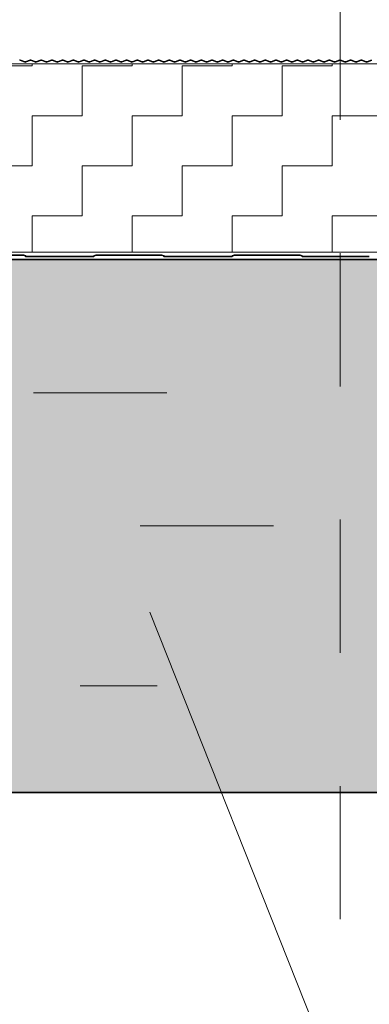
# Model space of a CAD drawing. Header units: metres. Extents: x 1316.5 to 1415.3, y -94.1 to -52.
# Tile 453 of 656: x 1403.316 to 1403.578, y -74.054 to -73.315. Entities that reach past the tile are written whole.
import ezdxf

# ---------------------------------------------------------------- set-up
doc = ezdxf.new("R2010")
doc.units = ezdxf.units.M
doc.header["$PDMODE"] = 65
for name, pattern in [('AUSGEZOGEN', [0]), ('GETRENNT2_S10', [0.045, 0.02, -0.01, 0, -0.005, 0, -0.01]), ('GETRENNT2_S6', [0.12, 0.07, -0.01, 0.01, -0.01, 0.01, -0.01]), ('STRICHPUNKT2_S5', [0.1, 0.07, -0.01, 0.01, -0.01])]:
    doc.linetypes.add(name, pattern=pattern)
doc.layers.add('XR$4$_42143', color=7, linetype='Continuous')
doc.layers.add('XR$4$_42154', color=7, linetype='Continuous')
for name, color, linetype, lineweight in [('XR$4$Achsen', 4, 'AUSGEZOGEN', 13), ('XR$4$Maßlinie 1_50', 7, 'AUSGEZOGEN', 25), ('XR$4$Muster', 4, 'AUSGEZOGEN', 13), ('XR$4$Möblierung', 4, 'AUSGEZOGEN', 13), ('XR$4$STANDARD_1', 7, 'AUSGEZOGEN', 25), ('XR$4$Wand Mauerwerk nt', 7, 'AUSGEZOGEN', 25), ('XR$4$Wand Mauerwerk tr_1', 42, 'AUSGEZOGEN', 18)]:
    doc.layers.add(name, color=color, linetype=linetype, lineweight=lineweight)
doc.styles.add('ARIAL', font='arial.ttf')
doc.dimstyles.new('DIMSTYLE_4', dxfattribs={"dimtxt": 0.04, "dimasz": 0.03, "dimexe": 0, "dimexo": 1e-06, "dimgap": 0.02, "dimtad": 2, "dimdec": 1, "dimlfac": 100, "dimrnd": 0.5, "dimzin": 4, "dimdsep": 46, "dimtxsty": 'ARIAL', "dimblk1": 'ALL_ML_KREIS', "dimblk2": 'ALL_ML_KREIS', "dimsah": 1, "dimcen": 0, "dimse1": 1, "dimse2": 1, "dimclrd": 7, "dimclre": 7, "dimclrt": 7, "dimadec": 0, "dimazin": 0, "dimtfac": 1, "dimtdec": 0, "dimtix": 1, "dimtmove": 2, "dimatfit": 3, "dimfxl": 0, "dimtzin": 0, "dimlwd": 0, "dimlwe": 25, "dimarcsym": 0})

# ---------------------------------------------------------------- blocks, each defined once
blk = doc.blocks.new('ALL_ML_KREIS')
at = {"color": 0, "linetype": 'ByBlock', "lineweight": -2}
for p, q in [((0, -0.5), (0, 0.5)), ((-1, 0), (0.5, 0))]:
    blk.add_line(p, q, dxfattribs=at)
blk.add_circle((0, 0), 0.15, dxfattribs=at)
blk = doc.blocks.new('*D431')
at = {"layer": 'DEFPOINTS', "color": 7, "linetype": 'AUSGEZOGEN', "lineweight": 25, "transparency": 33554687}
for p in [(1403.20597, -73.23214), (1403.90597, -73.54837), (1403.20597, -73.78837)]:
    blk.add_point(p, dxfattribs=at)
at = {"layer": 'XR$4$Maßlinie 1_50', "color": 7, "linetype": 'AUSGEZOGEN', "lineweight": -2, "transparency": 33554687}
blk.add_line((1403.20597, -73.23214), (1403.90597, -73.23214), dxfattribs=at)
at = {"layer": 'XR$4$Maßlinie 1_50', "color": 7, "linetype": 'AUSGEZOGEN', "lineweight": 25, "transparency": 33554687, "xscale": 0.03, "yscale": 0.03, "zscale": 0.03, "rotation": 180}
blk.add_blockref('ALL_ML_KREIS', (1403.20597, -73.23214), dxfattribs=at)
at = {"layer": 'XR$4$Maßlinie 1_50', "color": 7, "linetype": 'AUSGEZOGEN', "lineweight": 25, "transparency": 33554687, "xscale": 0.03, "yscale": 0.03, "zscale": 0.03}
blk.add_blockref('ALL_ML_KREIS', (1403.90597, -73.23214), dxfattribs=at)
at = {"layer": 'XR$4$Maßlinie 1_50', "color": 7, "linetype": 'AUSGEZOGEN', "lineweight": 25, "transparency": 33554687, "insert": (1403.55423, -73.20146), "char_height": 0.04, "width": 0.16, "attachment_point": 5, "style": 'ARIAL'}
blk.add_mtext('\\A1;{\\A1;{70\\H0.026400;\\S^ ;}}', dxfattribs=at)
blk = doc.blocks.new('*D451')
at = {"layer": 'DEFPOINTS', "color": 7, "linetype": 'AUSGEZOGEN', "lineweight": 25, "transparency": 33554687}
for p in [(1403.20597, -73.11665), (1403.90597, -73.54837), (1403.20597, -73.82481)]:
    blk.add_point(p, dxfattribs=at)
at = {"layer": 'XR$4$Maßlinie 1_50', "color": 7, "linetype": 'AUSGEZOGEN', "lineweight": -2, "transparency": 33554687}
blk.add_line((1403.20597, -73.11665), (1403.90597, -73.11665), dxfattribs=at)
at = {"layer": 'XR$4$Maßlinie 1_50', "color": 7, "linetype": 'AUSGEZOGEN', "lineweight": 25, "transparency": 33554687, "xscale": 0.03, "yscale": 0.03, "zscale": 0.03, "rotation": 180}
blk.add_blockref('ALL_ML_KREIS', (1403.20597, -73.11665), dxfattribs=at)
at = {"layer": 'XR$4$Maßlinie 1_50', "color": 7, "linetype": 'AUSGEZOGEN', "lineweight": 25, "transparency": 33554687, "xscale": 0.03, "yscale": 0.03, "zscale": 0.03}
blk.add_blockref('ALL_ML_KREIS', (1403.90597, -73.11665), dxfattribs=at)
at = {"layer": 'XR$4$Maßlinie 1_50', "color": 7, "linetype": 'AUSGEZOGEN', "lineweight": 25, "transparency": 33554687, "insert": (1403.55423, -73.08597), "char_height": 0.04, "width": 0.16, "attachment_point": 5, "style": 'ARIAL'}
blk.add_mtext('\\A1;{\\A1;{70\\H0.026400;\\S^ ;}}', dxfattribs=at)
blk = doc.blocks.new('*D454')
at = {"layer": 'DEFPOINTS', "color": 7, "linetype": 'AUSGEZOGEN', "lineweight": 25, "transparency": 33554687}
for p in [(1403.08198, -72.99368), (1403.08198, -73.34635), (1404.02996, -73.35964)]:
    blk.add_point(p, dxfattribs=at)
at = {"layer": 'XR$4$Maßlinie 1_50', "color": 7, "linetype": 'AUSGEZOGEN', "lineweight": -2, "transparency": 33554687}
blk.add_line((1403.08198, -72.99368), (1404.02996, -72.99368), dxfattribs=at)
at = {"layer": 'XR$4$Maßlinie 1_50', "color": 7, "linetype": 'AUSGEZOGEN', "lineweight": 25, "transparency": 33554687, "xscale": 0.03, "yscale": 0.03, "zscale": 0.03, "rotation": 180}
blk.add_blockref('ALL_ML_KREIS', (1403.08198, -72.99368), dxfattribs=at)
at = {"layer": 'XR$4$Maßlinie 1_50', "color": 7, "linetype": 'AUSGEZOGEN', "lineweight": 25, "transparency": 33554687, "xscale": 0.03, "yscale": 0.03, "zscale": 0.03}
blk.add_blockref('ALL_ML_KREIS', (1404.02996, -72.99368), dxfattribs=at)
at = {"layer": 'XR$4$Maßlinie 1_50', "color": 7, "linetype": 'AUSGEZOGEN', "lineweight": 25, "transparency": 33554687, "insert": (1403.55401, -72.963), "char_height": 0.04, "width": 0.16, "attachment_point": 5, "style": 'ARIAL'}
blk.add_mtext('\\A1;{\\A1;{95\\H0.026400;\\S^ ;}}', dxfattribs=at)
blk = doc.blocks.new('*D506')
at = {"layer": 'DEFPOINTS', "color": 7, "linetype": 'AUSGEZOGEN', "lineweight": 25, "transparency": 33554687}
for p in [(1401.69646, -73.49537), (1401.69747, -73.89537), (1404.07938, -73.89537)]:
    blk.add_point(p, dxfattribs=at)
at = {"layer": 'XR$4$Maßlinie 1_50', "color": 7, "linetype": 'AUSGEZOGEN', "lineweight": -2, "transparency": 33554687}
blk.add_line((1404.07938, -73.89537), (1404.07938, -73.49537), dxfattribs=at)
at = {"layer": 'XR$4$Maßlinie 1_50', "color": 7, "linetype": 'AUSGEZOGEN', "lineweight": 25, "transparency": 33554687, "xscale": 0.03, "yscale": 0.03, "zscale": 0.03}
for p, rotation in [((1404.07938, -73.49537), 90), ((1404.07938, -73.89537), 270)]:
    blk.add_blockref('ALL_ML_KREIS', p, dxfattribs=dict(at, rotation=rotation))
at = {"layer": 'XR$4$Maßlinie 1_50', "color": 7, "linetype": 'AUSGEZOGEN', "lineweight": 25, "transparency": 33554687, "insert": (1404.0487, -73.69711), "char_height": 0.04, "width": 0.16, "attachment_point": 5, "rotation": 90, "style": 'ARIAL'}
blk.add_mtext('\\A1;{\\A1;{40\\H0.026400;\\S^ ;}}', dxfattribs=at)
blk = doc.blocks.new('*D507')
at = {"layer": 'DEFPOINTS', "color": 7, "linetype": 'AUSGEZOGEN', "lineweight": 25, "transparency": 33554687}
for p in [(1401.69646, -73.49537), (1401.69747, -73.89537), (1403.71955, -73.89537)]:
    blk.add_point(p, dxfattribs=at)
at = {"layer": 'XR$4$Maßlinie 1_50', "color": 7, "linetype": 'AUSGEZOGEN', "lineweight": -2, "transparency": 33554687}
blk.add_line((1403.71955, -73.89537), (1403.71955, -73.49537), dxfattribs=at)
at = {"layer": 'XR$4$Maßlinie 1_50', "color": 7, "linetype": 'AUSGEZOGEN', "lineweight": 25, "transparency": 33554687, "xscale": 0.03, "yscale": 0.03, "zscale": 0.03}
for p, rotation in [((1403.71955, -73.49537), 90), ((1403.71955, -73.89537), 270)]:
    blk.add_blockref('ALL_ML_KREIS', p, dxfattribs=dict(at, rotation=rotation))
at = {"layer": 'XR$4$Maßlinie 1_50', "color": 7, "linetype": 'AUSGEZOGEN', "lineweight": 25, "transparency": 33554687, "insert": (1403.68887, -73.69711), "char_height": 0.04, "width": 0.16, "attachment_point": 5, "rotation": 90, "style": 'ARIAL'}
blk.add_mtext('\\A1;{\\A1;{40\\H0.026400;\\S^ ;}}', dxfattribs=at)

msp = doc.modelspace()

# ---------------------------------------------------------------- hatches: boundary and pattern name
at = {"layer": 'XR$4$Muster', "linetype": 'AUSGEZOGEN', "lineweight": 13, "transparency": 33554687}
h = msp.add_hatch(dxfattribs=at)
h.set_pattern_fill('MUSTER', color=4, scale=0.0375, angle=90, style=0, pattern_type=2)
h.set_pattern_definition([(90, (-0.075, 0.075), (-0.0375, 0.0375), [0.0375, -0.0375]), (180, (-0.075, 0.075), (-0.0375, -0.0375), [0.0375, -0.0375])])
h.paths.add_polyline_path([(1404.02996, -73.34852), (1403.08198, -73.34852), (1403.08198, -73.48993), (1404.02996, -73.48993)], flags=0)
at = {"layer": 'XR$4$Möblierung', "linetype": 'AUSGEZOGEN', "lineweight": 13, "transparency": 33554687}
msp.add_hatch(color=8, dxfattribs=at).paths.add_polyline_path([(1403.82997, -73.58737), (1403.83184, -73.59094), (1403.83207, -73.59108), (1403.83207, -73.59137), (1403.88427, -73.59137), (1403.88427, -73.59012), (1403.88545, -73.5892), (1403.88648, -73.58812), (1403.88734, -73.58689), (1403.88847, -73.58462), (1403.88847, -73.58037), (1403.88866, -73.57913), (1403.88923, -73.57802), (1403.89012, -73.57713), (1403.89123, -73.57656), (1403.89247, -73.57637), (1403.90197, -73.57637), (1403.9032, -73.57656), (1403.90432, -73.57713), (1403.9052, -73.57802), (1403.90577, -73.57913), (1403.90597, -73.58037), (1403.90597, -73.49537), (1403.67097, -73.49537), (1403.66497, -73.49537), (1403.64697, -73.49537), (1403.20597, -73.49537), (1403.20597, -73.58037), (1403.20616, -73.57913), (1403.20673, -73.57802), (1403.20762, -73.57713), (1403.20873, -73.57656), (1403.20997, -73.57637), (1403.21947, -73.57637), (1403.2207, -73.57656), (1403.22182, -73.57713), (1403.2227, -73.57802), (1403.22327, -73.57913), (1403.22347, -73.58037), (1403.22347, -73.58462), (1403.22459, -73.58689), (1403.22545, -73.58812), (1403.22648, -73.5892), (1403.22767, -73.59012), (1403.22767, -73.59137), (1403.27987, -73.59137), (1403.27987, -73.59108), (1403.28009, -73.59094), (1403.28197, -73.58737), (1403.28197, -73.58664), (1403.28387, -73.58664), (1403.28387, -73.6041), (1403.28197, -73.6041), (1403.28197, -73.60337), (1403.28009, -73.5998), (1403.27987, -73.59966), (1403.27987, -73.59937), (1403.22767, -73.59937), (1403.22767, -73.60062), (1403.22648, -73.60154), (1403.22545, -73.60262), (1403.22459, -73.60385), (1403.22347, -73.60612), (1403.22347, -73.61037), (1403.22327, -73.61161), (1403.2227, -73.61272), (1403.22182, -73.61361), (1403.2207, -73.61417), (1403.21947, -73.61437), (1403.20997, -73.61437), (1403.20873, -73.61417), (1403.20762, -73.61361), (1403.20673, -73.61272), (1403.20616, -73.61161), (1403.20597, -73.61037), (1403.20597, -73.80037), (1403.20616, -73.79913), (1403.20673, -73.79802), (1403.20762, -73.79713), (1403.20873, -73.79656), (1403.20997, -73.79637), (1403.21947, -73.79637), (1403.2207, -73.79656), (1403.22182, -73.79713), (1403.2227, -73.79802), (1403.22327, -73.79913), (1403.22347, -73.80037), (1403.22347, -73.80462), (1403.22459, -73.80689), (1403.22545, -73.80812), (1403.22648, -73.8092), (1403.22767, -73.81012), (1403.22767, -73.81137), (1403.27987, -73.81137), (1403.27987, -73.81108), (1403.28009, -73.81094), (1403.28197, -73.80737), (1403.28197, -73.80664), (1403.28387, -73.80664), (1403.28387, -73.8241), (1403.28197, -73.8241), (1403.28197, -73.82337), (1403.28009, -73.8198), (1403.27987, -73.81966), (1403.27987, -73.81937), (1403.22767, -73.81937), (1403.22767, -73.82062), (1403.22648, -73.82154), (1403.22545, -73.82262), (1403.22459, -73.82385), (1403.22347, -73.82612), (1403.22347, -73.83037), (1403.22327, -73.83161), (1403.2227, -73.83272), (1403.22182, -73.83361), (1403.2207, -73.83417), (1403.21947, -73.83437), (1403.20997, -73.83437), (1403.20873, -73.83417), (1403.20762, -73.83361), (1403.20673, -73.83272), (1403.20616, -73.83161), (1403.20597, -73.83037), (1403.20597, -73.89537), (1403.90597, -73.89537), (1403.90597, -73.83037), (1403.90577, -73.83161), (1403.9052, -73.83272), (1403.90432, -73.83361), (1403.9032, -73.83417), (1403.90197, -73.83437), (1403.89247, -73.83437), (1403.89123, -73.83417), (1403.89012, -73.83361), (1403.88923, -73.83272), (1403.88866, -73.83161), (1403.88847, -73.83037), (1403.88847, -73.82612), (1403.88734, -73.82385), (1403.88648, -73.82262), (1403.88545, -73.82154), (1403.88427, -73.82062), (1403.88427, -73.81937), (1403.83207, -73.81937), (1403.83207, -73.81966), (1403.83184, -73.8198), (1403.82997, -73.82337), (1403.82997, -73.8241), (1403.82807, -73.8241), (1403.82807, -73.80664), (1403.82997, -73.80664), (1403.82997, -73.80737), (1403.83184, -73.81094), (1403.83207, -73.81108), (1403.83207, -73.81137), (1403.88427, -73.81137), (1403.88427, -73.81012), (1403.88545, -73.8092), (1403.88648, -73.80812), (1403.88734, -73.80689), (1403.88847, -73.80462), (1403.88847, -73.80037), (1403.88866, -73.79913), (1403.88923, -73.79802), (1403.89012, -73.79713), (1403.89123, -73.79656), (1403.89247, -73.79637), (1403.90197, -73.79637), (1403.9032, -73.79656), (1403.90432, -73.79713), (1403.9052, -73.79802), (1403.90577, -73.79913), (1403.90597, -73.80037), (1403.90597, -73.61037), (1403.90577, -73.61161), (1403.9052, -73.61272), (1403.90432, -73.61361), (1403.9032, -73.61417), (1403.90197, -73.61437), (1403.89247, -73.61437), (1403.89123, -73.61417), (1403.89012, -73.61361), (1403.88923, -73.61272), (1403.88866, -73.61161), (1403.88847, -73.61037), (1403.88847, -73.60612), (1403.88734, -73.60385), (1403.88648, -73.60262), (1403.88545, -73.60154), (1403.88427, -73.60062), (1403.88427, -73.59937), (1403.83207, -73.59937), (1403.83207, -73.59966), (1403.83184, -73.5998), (1403.82997, -73.60337), (1403.82997, -73.6041), (1403.82807, -73.6041), (1403.82807, -73.58664), (1403.82997, -73.58664)])

# ---------------------------------------------------------------- linework, layer by layer
at = {"layer": 'XR$4$_42143', "color": 30, "linetype": 'AUSGEZOGEN', "lineweight": 13, "transparency": 33554687}
for p, q in [((1403.31583, -73.34602), (1403.31915, -73.34723)), ((1403.31937, -73.34664), (1403.31605, -73.34543)), ((1403.32337, -73.34543), (1403.32005, -73.34664)), ((1403.32027, -73.34723), (1403.32359, -73.34602)), ((1403.32384, -73.34602), (1403.32716, -73.34723)), ((1403.32738, -73.34664), (1403.32405, -73.34543)), ((1403.33138, -73.34543), (1403.32806, -73.34664)), ((1403.32827, -73.34723), (1403.3316, -73.34602)), ((1403.33185, -73.34602), (1403.33517, -73.34723)), ((1403.33538, -73.34664), (1403.33206, -73.34543)), ((1403.33939, -73.34543), (1403.33607, -73.34664)), ((1403.33628, -73.34723), (1403.3396, -73.34602)), ((1403.33986, -73.34602), (1403.34318, -73.34723)), ((1403.34339, -73.34664), (1403.34007, -73.34543)), ((1403.3474, -73.34543), (1403.34408, -73.34664)), ((1403.34429, -73.34723), (1403.34761, -73.34602)), ((1403.34787, -73.34602), (1403.35119, -73.34723)), ((1403.3514, -73.34664), (1403.34808, -73.34543)), ((1403.35541, -73.34543), (1403.35208, -73.34664)), ((1403.3523, -73.34723), (1403.35562, -73.34602)), ((1403.35587, -73.34602), (1403.35919, -73.34723)), ((1403.35941, -73.34664), (1403.35609, -73.34543)), ((1403.36341, -73.34543), (1403.36009, -73.34664)), ((1403.36031, -73.34723), (1403.36363, -73.34602)), ((1403.36388, -73.34602), (1403.3672, -73.34723)), ((1403.36742, -73.34664), (1403.3641, -73.34543)), ((1403.37142, -73.34543), (1403.3681, -73.34664)), ((1403.36832, -73.34723), (1403.37164, -73.34602)), ((1403.37189, -73.34602), (1403.37521, -73.34723)), ((1403.37543, -73.34664), (1403.37211, -73.34543)), ((1403.37943, -73.34543), (1403.37611, -73.34664)), ((1403.37633, -73.34723), (1403.37965, -73.34602)), ((1403.3799, -73.34602), (1403.38322, -73.34723)), ((1403.38344, -73.34664), (1403.38012, -73.34543)), ((1403.38744, -73.34543), (1403.38412, -73.34664)), ((1403.38433, -73.34723), (1403.38766, -73.34602)), ((1403.38791, -73.34602), (1403.39123, -73.34723)), ((1403.39144, -73.34664), (1403.38812, -73.34543)), ((1403.39545, -73.34543), (1403.39213, -73.34664)), ((1403.39234, -73.34723), (1403.39566, -73.34602)), ((1403.39592, -73.34602), (1403.39924, -73.34723)), ((1403.39945, -73.34664), (1403.39613, -73.34543)), ((1403.40346, -73.34543), (1403.40014, -73.34664)), ((1403.40035, -73.34723), (1403.40367, -73.34602)), ((1403.40393, -73.34602), (1403.40725, -73.34723)), ((1403.40746, -73.34664), (1403.40414, -73.34543)), ((1403.41147, -73.34543), (1403.40815, -73.34664)), ((1403.40836, -73.34723), (1403.41168, -73.34602)), ((1403.41193, -73.34602), (1403.41526, -73.34723)), ((1403.41547, -73.34664), (1403.41215, -73.34543)), ((1403.41947, -73.34543), (1403.41615, -73.34664)), ((1403.41637, -73.34723), (1403.41969, -73.34602)), ((1403.41994, -73.34602), (1403.42326, -73.34723)), ((1403.42348, -73.34664), (1403.42016, -73.34543)), ((1403.42748, -73.34543), (1403.42416, -73.34664)), ((1403.42438, -73.34723), (1403.4277, -73.34602)), ((1403.42795, -73.34602), (1403.43127, -73.34723)), ((1403.43149, -73.34664), (1403.42817, -73.34543)), ((1403.43549, -73.34543), (1403.43217, -73.34664)), ((1403.43239, -73.34723), (1403.43571, -73.34602)), ((1403.43596, -73.34602), (1403.43928, -73.34723)), ((1403.4395, -73.34664), (1403.43618, -73.34543)), ((1403.4435, -73.34543), (1403.44018, -73.34664)), ((1403.44039, -73.34723), (1403.44372, -73.34602)), ((1403.44397, -73.34602), (1403.44729, -73.34723)), ((1403.4475, -73.34664), (1403.44418, -73.34543)), ((1403.45151, -73.34543), (1403.44819, -73.34664)), ((1403.4484, -73.34723), (1403.45172, -73.34602)), ((1403.45198, -73.34602), (1403.4553, -73.34723)), ((1403.45551, -73.34664), (1403.45219, -73.34543)), ((1403.45952, -73.34543), (1403.4562, -73.34664)), ((1403.45641, -73.34723), (1403.45973, -73.34602)), ((1403.45999, -73.34602), (1403.46331, -73.34723)), ((1403.46352, -73.34664), (1403.4602, -73.34543)), ((1403.46753, -73.34543), (1403.46421, -73.34664)), ((1403.46442, -73.34723), (1403.46774, -73.34602)), ((1403.46799, -73.34602), (1403.47132, -73.34723)), ((1403.47153, -73.34664), (1403.46821, -73.34543)), ((1403.47554, -73.34543), (1403.47221, -73.34664)), ((1403.47243, -73.34723), (1403.47575, -73.34602)), ((1403.476, -73.34602), (1403.47932, -73.34723)), ((1403.47954, -73.34664), (1403.47622, -73.34543)), ((1403.48354, -73.34543), (1403.48022, -73.34664)), ((1403.48044, -73.34723), (1403.48376, -73.34602)), ((1403.48401, -73.34602), (1403.48733, -73.34723)), ((1403.48755, -73.34664), (1403.48423, -73.34543)), ((1403.49155, -73.34543), (1403.48823, -73.34664)), ((1403.48845, -73.34723), (1403.49177, -73.34602)), ((1403.49202, -73.34602), (1403.49534, -73.34723)), ((1403.49556, -73.34664), (1403.49224, -73.34543)), ((1403.49956, -73.34543), (1403.49624, -73.34664)), ((1403.49646, -73.34723), (1403.49978, -73.34602)), ((1403.50003, -73.34602), (1403.50335, -73.34723)), ((1403.50357, -73.34664), (1403.50024, -73.34543)), ((1403.50757, -73.34543), (1403.50425, -73.34664)), ((1403.50446, -73.34723), (1403.50779, -73.34602)), ((1403.50804, -73.34602), (1403.51136, -73.34723)), ((1403.51157, -73.34664), (1403.50825, -73.34543)), ((1403.51558, -73.34543), (1403.51226, -73.34664)), ((1403.51247, -73.34723), (1403.51579, -73.34602)), ((1403.51605, -73.34602), (1403.51937, -73.34723)), ((1403.51958, -73.34664), (1403.51626, -73.34543)), ((1403.52359, -73.34543), (1403.52027, -73.34664)), ((1403.52048, -73.34723), (1403.5238, -73.34602)), ((1403.52406, -73.34602), (1403.52738, -73.34723)), ((1403.52759, -73.34664), (1403.52427, -73.34543)), ((1403.5316, -73.34543), (1403.52827, -73.34664)), ((1403.52849, -73.34723), (1403.53181, -73.34602)), ((1403.53206, -73.34602), (1403.53538, -73.34723)), ((1403.5356, -73.34664), (1403.53228, -73.34543)), ((1403.5396, -73.34543), (1403.53628, -73.34664)), ((1403.5365, -73.34723), (1403.53982, -73.34602)), ((1403.54007, -73.34602), (1403.54339, -73.34723)), ((1403.54361, -73.34664), (1403.54029, -73.34543)), ((1403.54761, -73.34543), (1403.54429, -73.34664)), ((1403.54451, -73.34723), (1403.54783, -73.34602)), ((1403.54808, -73.34602), (1403.5514, -73.34723)), ((1403.55162, -73.34664), (1403.5483, -73.34543)), ((1403.55562, -73.34543), (1403.5523, -73.34664)), ((1403.55252, -73.34723), (1403.55584, -73.34602)), ((1403.55609, -73.34602), (1403.55941, -73.34723)), ((1403.55963, -73.34664), (1403.55631, -73.34543)), ((1403.56363, -73.34543), (1403.56031, -73.34664)), ((1403.56052, -73.34723), (1403.56385, -73.34602)), ((1403.5641, -73.34602), (1403.56742, -73.34723)), ((1403.56763, -73.34664), (1403.56431, -73.34543)), ((1403.57164, -73.34543), (1403.56832, -73.34664)), ((1403.56853, -73.34723), (1403.57185, -73.34602)), ((1403.57211, -73.34602), (1403.57543, -73.34723)), ((1403.57564, -73.34664), (1403.57232, -73.34543)), ((1403.57965, -73.34543), (1403.57633, -73.34664)), ((1403.57654, -73.34723), (1403.57986, -73.34602)), ((1403.31859, -73.49182), (1403.26891, -73.49182)), ((1403.26891, -73.49237), (1403.31859, -73.49237)), ((1403.31961, -73.49279), (1403.31972, -73.4929)), ((1403.32011, -73.49251), (1403.32, -73.4924)), ((1403.37041, -73.49282), (1403.32085, -73.49282)), ((1403.32085, -73.49337), (1403.37041, -73.49337)), ((1403.37126, -73.4924), (1403.37115, -73.49251)), ((1403.37154, -73.4929), (1403.37165, -73.49279)), ((1403.42235, -73.49182), (1403.37267, -73.49182)), ((1403.37267, -73.49237), (1403.42235, -73.49237)), ((1403.42338, -73.49279), (1403.42348, -73.4929)), ((1403.42387, -73.49251), (1403.42377, -73.4924)), ((1403.47417, -73.49282), (1403.42462, -73.49282)), ((1403.42462, -73.49337), (1403.47417, -73.49337)), ((1403.47502, -73.4924), (1403.47492, -73.49251)), ((1403.4753, -73.4929), (1403.47541, -73.49279)), ((1403.52612, -73.49182), (1403.47644, -73.49182)), ((1403.47644, -73.49237), (1403.52612, -73.49237)), ((1403.52714, -73.49279), (1403.52725, -73.4929)), ((1403.52764, -73.49251), (1403.52753, -73.4924)), ((1403.57794, -73.49282), (1403.52838, -73.49282)), ((1403.52838, -73.49337), (1403.57794, -73.49337))]:
    msp.add_line(p, q, dxfattribs=at)
for centre, radius, start, end in [((1403.3157, -73.34637), 0.001, 70.01888, 109.9791), ((1403.3157, -73.34637), 0.00037, 70.01888, 109.9791), ((1403.31971, -73.3457), 0.00163, 250.01888, 289.9791), ((1403.31971, -73.3457), 0.001, 250.01888, 289.9791), ((1403.32371, -73.34637), 0.001, 70.01888, 109.9791), ((1403.32371, -73.34637), 0.00037, 70.01888, 109.9791), ((1403.32772, -73.3457), 0.00163, 250.01888, 289.9791), ((1403.32772, -73.3457), 0.001, 250.01888, 289.9791), ((1403.33172, -73.34637), 0.001, 70.01888, 109.9791), ((1403.33172, -73.34637), 0.00037, 70.01888, 109.9791), ((1403.33573, -73.3457), 0.00163, 250.01888, 289.9791), ((1403.33573, -73.3457), 0.001, 250.01888, 289.9791), ((1403.33973, -73.34637), 0.001, 70.01888, 109.9791), ((1403.33973, -73.34637), 0.00037, 70.01888, 109.9791), ((1403.34373, -73.3457), 0.00163, 250.01888, 289.9791), ((1403.34373, -73.3457), 0.001, 250.01888, 289.9791), ((1403.34774, -73.34637), 0.001, 70.01888, 109.9791), ((1403.34774, -73.34637), 0.00037, 70.01888, 109.9791), ((1403.35174, -73.3457), 0.00163, 250.01888, 289.9791), ((1403.35174, -73.3457), 0.001, 250.01888, 289.9791), ((1403.35575, -73.34637), 0.001, 70.01888, 109.9791), ((1403.35575, -73.34637), 0.00037, 70.01888, 109.9791), ((1403.35975, -73.3457), 0.00163, 250.01888, 289.9791), ((1403.35975, -73.3457), 0.001, 250.01888, 289.9791), ((1403.36376, -73.34637), 0.001, 70.01888, 109.9791), ((1403.36376, -73.34637), 0.00037, 70.01888, 109.9791), ((1403.36776, -73.3457), 0.00163, 250.01888, 289.9791), ((1403.36776, -73.3457), 0.001, 250.01888, 289.9791), ((1403.37176, -73.34637), 0.001, 70.01888, 109.9791), ((1403.37176, -73.34637), 0.00037, 70.01888, 109.9791), ((1403.37577, -73.3457), 0.00163, 250.01888, 289.9791), ((1403.37577, -73.3457), 0.001, 250.01888, 289.9791), ((1403.37977, -73.34637), 0.001, 70.01888, 109.9791), ((1403.37977, -73.34637), 0.00037, 70.01888, 109.9791), ((1403.38378, -73.3457), 0.00163, 250.01888, 289.9791), ((1403.38378, -73.3457), 0.001, 250.01888, 289.9791), ((1403.38778, -73.34637), 0.001, 70.01888, 109.9791), ((1403.38778, -73.34637), 0.00037, 70.01888, 109.9791), ((1403.39179, -73.3457), 0.00163, 250.01888, 289.9791), ((1403.39179, -73.3457), 0.001, 250.01888, 289.9791), ((1403.39579, -73.34637), 0.001, 70.01888, 109.9791), ((1403.39579, -73.34637), 0.00037, 70.01888, 109.9791), ((1403.39979, -73.3457), 0.00163, 250.01888, 289.9791), ((1403.39979, -73.3457), 0.001, 250.01888, 289.9791), ((1403.4038, -73.34637), 0.001, 70.01888, 109.9791), ((1403.4038, -73.34637), 0.00037, 70.01888, 109.9791), ((1403.4078, -73.3457), 0.00163, 250.01888, 289.9791), ((1403.4078, -73.3457), 0.001, 250.01888, 289.9791), ((1403.41181, -73.34637), 0.001, 70.01888, 109.9791), ((1403.41181, -73.34637), 0.00037, 70.01888, 109.9791), ((1403.41581, -73.3457), 0.00163, 250.01888, 289.9791), ((1403.41581, -73.3457), 0.001, 250.01888, 289.9791), ((1403.41982, -73.34637), 0.001, 70.01888, 109.9791), ((1403.41982, -73.34637), 0.00037, 70.01888, 109.9791), ((1403.42382, -73.3457), 0.00163, 250.01888, 289.9791), ((1403.42382, -73.3457), 0.001, 250.01888, 289.9791), ((1403.42783, -73.34637), 0.001, 70.01888, 109.9791), ((1403.42783, -73.34637), 0.00037, 70.01888, 109.9791), ((1403.43183, -73.3457), 0.00163, 250.01888, 289.9791), ((1403.43183, -73.3457), 0.001, 250.01888, 289.9791), ((1403.43583, -73.34637), 0.001, 70.01888, 109.9791), ((1403.43583, -73.34637), 0.00037, 70.01888, 109.9791), ((1403.43984, -73.3457), 0.00163, 250.01888, 289.9791), ((1403.43984, -73.3457), 0.001, 250.01888, 289.9791), ((1403.44384, -73.34637), 0.001, 70.01888, 109.9791), ((1403.44384, -73.34637), 0.00037, 70.01888, 109.9791), ((1403.44785, -73.3457), 0.00163, 250.01888, 289.9791), ((1403.44785, -73.3457), 0.001, 250.01888, 289.9791), ((1403.45185, -73.34637), 0.001, 70.01888, 109.9791), ((1403.45185, -73.34637), 0.00037, 70.01888, 109.9791), ((1403.45586, -73.3457), 0.00163, 250.01888, 289.9791), ((1403.45586, -73.3457), 0.001, 250.01888, 289.9791), ((1403.45986, -73.34637), 0.001, 70.01888, 109.9791), ((1403.45986, -73.34637), 0.00037, 70.01888, 109.9791), ((1403.46386, -73.3457), 0.00163, 250.01888, 289.9791), ((1403.46386, -73.3457), 0.001, 250.01888, 289.9791), ((1403.46787, -73.34637), 0.001, 70.01888, 109.9791), ((1403.46787, -73.34637), 0.00037, 70.01888, 109.9791), ((1403.47187, -73.3457), 0.00163, 250.01888, 289.9791), ((1403.47187, -73.3457), 0.001, 250.01888, 289.9791), ((1403.47588, -73.34637), 0.001, 70.01888, 109.9791), ((1403.47588, -73.34637), 0.00037, 70.01888, 109.9791), ((1403.47988, -73.3457), 0.00163, 250.01888, 289.9791), ((1403.47988, -73.3457), 0.001, 250.01888, 289.9791), ((1403.48389, -73.34637), 0.001, 70.01888, 109.9791), ((1403.48389, -73.34637), 0.00037, 70.01888, 109.9791), ((1403.48789, -73.3457), 0.00163, 250.01888, 289.9791), ((1403.48789, -73.3457), 0.001, 250.01888, 289.9791), ((1403.49189, -73.34637), 0.001, 70.01888, 109.9791), ((1403.49189, -73.34637), 0.00037, 70.01888, 109.9791), ((1403.4959, -73.3457), 0.00163, 250.01888, 289.9791), ((1403.4959, -73.3457), 0.001, 250.01888, 289.9791), ((1403.4999, -73.34637), 0.001, 70.01888, 109.9791), ((1403.4999, -73.34637), 0.00037, 70.01888, 109.9791), ((1403.50391, -73.3457), 0.00163, 250.01888, 289.9791), ((1403.50391, -73.3457), 0.001, 250.01888, 289.9791), ((1403.50791, -73.34637), 0.001, 70.01888, 109.9791), ((1403.50791, -73.34637), 0.00037, 70.01888, 109.9791), ((1403.51192, -73.3457), 0.00163, 250.01888, 289.9791), ((1403.51192, -73.3457), 0.001, 250.01888, 289.9791), ((1403.51592, -73.34637), 0.001, 70.01888, 109.9791), ((1403.51592, -73.34637), 0.00037, 70.01888, 109.9791), ((1403.51992, -73.3457), 0.00163, 250.01888, 289.9791), ((1403.51992, -73.3457), 0.001, 250.01888, 289.9791), ((1403.52393, -73.34637), 0.001, 70.01888, 109.9791), ((1403.52393, -73.34637), 0.00037, 70.01888, 109.9791), ((1403.52793, -73.3457), 0.00163, 250.01888, 289.9791), ((1403.52793, -73.3457), 0.001, 250.01888, 289.9791), ((1403.53194, -73.34637), 0.001, 70.01888, 109.9791), ((1403.53194, -73.34637), 0.00037, 70.01888, 109.9791), ((1403.53594, -73.3457), 0.00163, 250.01888, 289.9791), ((1403.53594, -73.3457), 0.001, 250.01888, 289.9791), ((1403.53995, -73.34637), 0.001, 70.01888, 109.9791), ((1403.53995, -73.34637), 0.00037, 70.01888, 109.9791), ((1403.54395, -73.3457), 0.00163, 250.01888, 289.9791), ((1403.54395, -73.3457), 0.001, 250.01888, 289.9791), ((1403.54795, -73.34637), 0.001, 70.01888, 109.9791), ((1403.54795, -73.34637), 0.00037, 70.01888, 109.9791), ((1403.55196, -73.3457), 0.00163, 250.01888, 289.9791), ((1403.55196, -73.3457), 0.001, 250.01888, 289.9791), ((1403.55596, -73.34637), 0.001, 70.01888, 109.9791), ((1403.55596, -73.34637), 0.00037, 70.01888, 109.9791), ((1403.55997, -73.3457), 0.00163, 250.01888, 289.9791), ((1403.55997, -73.3457), 0.001, 250.01888, 289.9791), ((1403.56397, -73.34637), 0.001, 70.01888, 109.9791), ((1403.56397, -73.34637), 0.00037, 70.01888, 109.9791), ((1403.56798, -73.3457), 0.00163, 250.01888, 289.9791), ((1403.56798, -73.3457), 0.001, 250.01888, 289.9791), ((1403.57198, -73.34637), 0.001, 70.01888, 109.9791), ((1403.57198, -73.34637), 0.00037, 70.01888, 109.9791), ((1403.57599, -73.3457), 0.00163, 250.01888, 289.9791), ((1403.57599, -73.3457), 0.001, 250.01888, 289.9791), ((1403.31859, -73.49382), 0.002, 45, 90), ((1403.31859, -73.49382), 0.00145, 45, 90), ((1403.32085, -73.49177), 0.0016, 225, 270), ((1403.32085, -73.49177), 0.00105, 225, 270), ((1403.37041, -73.49177), 0.00105, 270, 315), ((1403.37041, -73.49177), 0.0016, 270, 315), ((1403.37267, -73.49382), 0.002, 90, 135), ((1403.37267, -73.49382), 0.00145, 90, 135), ((1403.42235, -73.49382), 0.002, 45, 90), ((1403.42235, -73.49382), 0.00145, 45, 90), ((1403.42462, -73.49177), 0.0016, 225, 270), ((1403.42462, -73.49177), 0.00105, 225, 270), ((1403.47417, -73.49177), 0.00105, 270, 315), ((1403.47417, -73.49177), 0.0016, 270, 315), ((1403.47644, -73.49382), 0.002, 90, 135), ((1403.47644, -73.49382), 0.00145, 90, 135), ((1403.52612, -73.49382), 0.002, 45, 90), ((1403.52612, -73.49382), 0.00145, 45, 90), ((1403.52838, -73.49177), 0.0016, 225, 270), ((1403.52838, -73.49177), 0.00105, 225, 270)]:
    msp.add_arc(centre, radius, start, end, dxfattribs=at)
at = {"layer": 'XR$4$_42154', "color": 51, "linetype": 'AUSGEZOGEN', "lineweight": 13, "transparency": 33554687}
for p, q in [((1403.31915, -73.34723), (1403.31583, -73.34602)), ((1403.32359, -73.34602), (1403.32027, -73.34723)), ((1403.32716, -73.34723), (1403.32384, -73.34602)), ((1403.3316, -73.34602), (1403.32827, -73.34723)), ((1403.33517, -73.34723), (1403.33185, -73.34602)), ((1403.3396, -73.34602), (1403.33628, -73.34723)), ((1403.34318, -73.34723), (1403.33986, -73.34602)), ((1403.34761, -73.34602), (1403.34429, -73.34723)), ((1403.35119, -73.34723), (1403.34787, -73.34602)), ((1403.35562, -73.34602), (1403.3523, -73.34723)), ((1403.35919, -73.34723), (1403.35587, -73.34602)), ((1403.36363, -73.34602), (1403.36031, -73.34723)), ((1403.3672, -73.34723), (1403.36388, -73.34602)), ((1403.37164, -73.34602), (1403.36832, -73.34723)), ((1403.37521, -73.34723), (1403.37189, -73.34602)), ((1403.37965, -73.34602), (1403.37633, -73.34723)), ((1403.38322, -73.34723), (1403.3799, -73.34602)), ((1403.38766, -73.34602), (1403.38433, -73.34723)), ((1403.39123, -73.34723), (1403.38791, -73.34602)), ((1403.39566, -73.34602), (1403.39234, -73.34723)), ((1403.39924, -73.34723), (1403.39592, -73.34602)), ((1403.40367, -73.34602), (1403.40035, -73.34723)), ((1403.40725, -73.34723), (1403.40393, -73.34602)), ((1403.41168, -73.34602), (1403.40836, -73.34723)), ((1403.41526, -73.34723), (1403.41193, -73.34602)), ((1403.41969, -73.34602), (1403.41637, -73.34723)), ((1403.42326, -73.34723), (1403.41994, -73.34602)), ((1403.4277, -73.34602), (1403.42438, -73.34723)), ((1403.43127, -73.34723), (1403.42795, -73.34602)), ((1403.43571, -73.34602), (1403.43239, -73.34723)), ((1403.43928, -73.34723), (1403.43596, -73.34602)), ((1403.44372, -73.34602), (1403.44039, -73.34723)), ((1403.44729, -73.34723), (1403.44397, -73.34602)), ((1403.45172, -73.34602), (1403.4484, -73.34723)), ((1403.4553, -73.34723), (1403.45198, -73.34602)), ((1403.45973, -73.34602), (1403.45641, -73.34723)), ((1403.46331, -73.34723), (1403.45999, -73.34602)), ((1403.46774, -73.34602), (1403.46442, -73.34723)), ((1403.47132, -73.34723), (1403.46799, -73.34602)), ((1403.47575, -73.34602), (1403.47243, -73.34723)), ((1403.47932, -73.34723), (1403.476, -73.34602)), ((1403.48376, -73.34602), (1403.48044, -73.34723)), ((1403.48733, -73.34723), (1403.48401, -73.34602)), ((1403.49177, -73.34602), (1403.48845, -73.34723)), ((1403.49534, -73.34723), (1403.49202, -73.34602)), ((1403.49978, -73.34602), (1403.49646, -73.34723)), ((1403.50335, -73.34723), (1403.50003, -73.34602)), ((1403.50779, -73.34602), (1403.50446, -73.34723)), ((1403.51136, -73.34723), (1403.50804, -73.34602)), ((1403.51579, -73.34602), (1403.51247, -73.34723)), ((1403.51937, -73.34723), (1403.51605, -73.34602)), ((1403.5238, -73.34602), (1403.52048, -73.34723)), ((1403.52738, -73.34723), (1403.52406, -73.34602)), ((1403.53181, -73.34602), (1403.52849, -73.34723)), ((1403.53538, -73.34723), (1403.53206, -73.34602)), ((1403.53982, -73.34602), (1403.5365, -73.34723)), ((1403.54339, -73.34723), (1403.54007, -73.34602)), ((1403.54783, -73.34602), (1403.54451, -73.34723)), ((1403.5514, -73.34723), (1403.54808, -73.34602)), ((1403.55584, -73.34602), (1403.55252, -73.34723)), ((1403.55941, -73.34723), (1403.55609, -73.34602)), ((1403.56385, -73.34602), (1403.56052, -73.34723)), ((1403.56742, -73.34723), (1403.5641, -73.34602)), ((1403.57185, -73.34602), (1403.56853, -73.34723)), ((1403.57543, -73.34723), (1403.57211, -73.34602)), ((1403.57986, -73.34602), (1403.57654, -73.34723)), ((1403.26891, -73.49182), (1403.31859, -73.49182)), ((1403.32, -73.4924), (1403.32011, -73.49251)), ((1403.32085, -73.49282), (1403.37041, -73.49282)), ((1403.37115, -73.49251), (1403.37126, -73.4924)), ((1403.37267, -73.49182), (1403.42235, -73.49182)), ((1403.42377, -73.4924), (1403.42387, -73.49251)), ((1403.42462, -73.49282), (1403.47417, -73.49282)), ((1403.47492, -73.49251), (1403.47502, -73.4924)), ((1403.47644, -73.49182), (1403.52612, -73.49182)), ((1403.52753, -73.4924), (1403.52764, -73.49251)), ((1403.52838, -73.49282), (1403.57794, -73.49282))]:
    msp.add_line(p, q, dxfattribs=at)
for centre, radius, start, end in [((1403.3157, -73.34637), 0.00037, 70.01888, 109.9791), ((1403.31971, -73.3457), 0.00163, 250.01888, 289.9791), ((1403.32371, -73.34637), 0.00037, 70.01888, 109.9791), ((1403.32772, -73.3457), 0.00163, 250.01888, 289.9791), ((1403.33172, -73.34637), 0.00037, 70.01888, 109.9791), ((1403.33573, -73.3457), 0.00163, 250.01888, 289.9791), ((1403.33973, -73.34637), 0.00037, 70.01888, 109.9791), ((1403.34373, -73.3457), 0.00163, 250.01888, 289.9791), ((1403.34774, -73.34637), 0.00037, 70.01888, 109.9791), ((1403.35174, -73.3457), 0.00163, 250.01888, 289.9791), ((1403.35575, -73.34637), 0.00037, 70.01888, 109.9791), ((1403.35975, -73.3457), 0.00163, 250.01888, 289.9791), ((1403.36376, -73.34637), 0.00037, 70.01888, 109.9791), ((1403.36776, -73.3457), 0.00163, 250.01888, 289.9791), ((1403.37176, -73.34637), 0.00037, 70.01888, 109.9791), ((1403.37577, -73.3457), 0.00163, 250.01888, 289.9791), ((1403.37977, -73.34637), 0.00037, 70.01888, 109.9791), ((1403.38378, -73.3457), 0.00163, 250.01888, 289.9791), ((1403.38778, -73.34637), 0.00037, 70.01888, 109.9791), ((1403.39179, -73.3457), 0.00163, 250.01888, 289.9791), ((1403.39579, -73.34637), 0.00037, 70.01888, 109.9791), ((1403.39979, -73.3457), 0.00163, 250.01888, 289.9791), ((1403.4038, -73.34637), 0.00037, 70.01888, 109.9791), ((1403.4078, -73.3457), 0.00163, 250.01888, 289.9791), ((1403.41181, -73.34637), 0.00037, 70.01888, 109.9791), ((1403.41581, -73.3457), 0.00163, 250.01888, 289.9791), ((1403.41982, -73.34637), 0.00037, 70.01888, 109.9791), ((1403.42382, -73.3457), 0.00163, 250.01888, 289.9791), ((1403.42783, -73.34637), 0.00037, 70.01888, 109.9791), ((1403.43183, -73.3457), 0.00163, 250.01888, 289.9791), ((1403.43583, -73.34637), 0.00037, 70.01888, 109.9791), ((1403.43984, -73.3457), 0.00163, 250.01888, 289.9791), ((1403.44384, -73.34637), 0.00037, 70.01888, 109.9791), ((1403.44785, -73.3457), 0.00163, 250.01888, 289.9791), ((1403.45185, -73.34637), 0.00037, 70.01888, 109.9791), ((1403.45586, -73.3457), 0.00163, 250.01888, 289.9791), ((1403.45986, -73.34637), 0.00037, 70.01888, 109.9791), ((1403.46386, -73.3457), 0.00163, 250.01888, 289.9791), ((1403.46787, -73.34637), 0.00037, 70.01888, 109.9791), ((1403.47187, -73.3457), 0.00163, 250.01888, 289.9791), ((1403.47588, -73.34637), 0.00037, 70.01888, 109.9791), ((1403.47988, -73.3457), 0.00163, 250.01888, 289.9791), ((1403.48389, -73.34637), 0.00037, 70.01888, 109.9791), ((1403.48789, -73.3457), 0.00163, 250.01888, 289.9791), ((1403.49189, -73.34637), 0.00037, 70.01888, 109.9791), ((1403.4959, -73.3457), 0.00163, 250.01888, 289.9791), ((1403.4999, -73.34637), 0.00037, 70.01888, 109.9791), ((1403.50391, -73.3457), 0.00163, 250.01888, 289.9791), ((1403.50791, -73.34637), 0.00037, 70.01888, 109.9791), ((1403.51192, -73.3457), 0.00163, 250.01888, 289.9791), ((1403.51592, -73.34637), 0.00037, 70.01888, 109.9791), ((1403.51992, -73.3457), 0.00163, 250.01888, 289.9791), ((1403.52393, -73.34637), 0.00037, 70.01888, 109.9791), ((1403.52793, -73.3457), 0.00163, 250.01888, 289.9791), ((1403.53194, -73.34637), 0.00037, 70.01888, 109.9791), ((1403.53594, -73.3457), 0.00163, 250.01888, 289.9791), ((1403.53995, -73.34637), 0.00037, 70.01888, 109.9791), ((1403.54395, -73.3457), 0.00163, 250.01888, 289.9791), ((1403.54795, -73.34637), 0.00037, 70.01888, 109.9791), ((1403.55196, -73.3457), 0.00163, 250.01888, 289.9791), ((1403.55596, -73.34637), 0.00037, 70.01888, 109.9791), ((1403.55997, -73.3457), 0.00163, 250.01888, 289.9791), ((1403.56397, -73.34637), 0.00037, 70.01888, 109.9791), ((1403.56798, -73.3457), 0.00163, 250.01888, 289.9791), ((1403.57198, -73.34637), 0.00037, 70.01888, 109.9791), ((1403.57599, -73.3457), 0.00163, 250.01888, 289.9791), ((1403.31859, -73.49382), 0.002, 45, 90), ((1403.32085, -73.49177), 0.00105, 225, 270), ((1403.37041, -73.49177), 0.00105, 270, 315), ((1403.37267, -73.49382), 0.002, 90, 135), ((1403.42235, -73.49382), 0.002, 45, 90), ((1403.42462, -73.49177), 0.00105, 225, 270), ((1403.47417, -73.49177), 0.00105, 270, 315), ((1403.47644, -73.49382), 0.002, 90, 135), ((1403.52612, -73.49382), 0.002, 45, 90), ((1403.52838, -73.49177), 0.00105, 225, 270)]:
    msp.add_arc(centre, radius, start, end, dxfattribs=at)
at = {"layer": 'XR$4$Achsen', "color": 4, "linetype": 'STRICHPUNKT2_S5', "lineweight": 35, "transparency": 33554687}
msp.add_line((1400.24931, -73.49537), (1404.51596, -73.49537), dxfattribs=at)
at = {"layer": 'XR$4$Möblierung', "color": 4, "linetype": 'GETRENNT2_S6', "lineweight": 18, "transparency": 33554687}
for p, q in [((1403.55597, -74.1906), (1403.55597, -73.3039)), ((1403.20597, -73.69537), (1403.90597, -73.69537))]:
    msp.add_line(p, q, dxfattribs=at)
at = {"layer": 'XR$4$STANDARD_1', "color": 7, "linetype": 'AUSGEZOGEN', "lineweight": 35, "transparency": 33554687}
msp.add_lwpolyline([(1403.20597, -73.49537), (1403.90597, -73.49537), (1403.90597, -73.89537), (1403.20597, -73.89537), (1403.20597, -73.49537)], close=True, dxfattribs=at)
at = {"layer": 'XR$4$Wand Mauerwerk nt', "color": 7, "linetype": 'AUSGEZOGEN', "lineweight": 13, "transparency": 33554687}
for p, q in [((1404.02996, -73.34852), (1403.08198, -73.34852)), ((1404.02996, -73.48993), (1403.08198, -73.48993))]:
    msp.add_line(p, q, dxfattribs=at)
at = {"layer": 'XR$4$Wand Mauerwerk tr_1', "color": 7, "linetype": 'AUSGEZOGEN', "lineweight": 25, "transparency": 33554687}
msp.add_line((1403.55097, -73.49537), (1403.20597, -73.49537), dxfattribs=at)
at = {"layer": 'XR$4$Wand Mauerwerk tr_1', "color": 7, "linetype": 'GETRENNT2_S10', "lineweight": 13, "transparency": 33554687}
for p, q in [((1403.12597, -73.59537), (1403.50078, -73.59537)), ((1403.16097, -73.81537), (1403.41878, -73.81537))]:
    msp.add_line(p, q, dxfattribs=at)
at = {"layer": 'XR$4$Wand Mauerwerk tr_1', "color": 7, "linetype": 'AUSGEZOGEN', "lineweight": 13, "transparency": 33554687}
msp.add_line((1403.67253, -74.41332), (1403.41326, -73.76009), dxfattribs=at)

# ---------------------------------------------------------------- dimensions: what is measured, and where the dimension line sits
at = {"layer": 'XR$4$Maßlinie 1_50', "color": 7, "linetype": 'AUSGEZOGEN', "lineweight": 25, "transparency": 33554687}
for base, p1, p2, picture, middle in [((1404.02996, -72.99368), (1403.08198, -73.34634), (1404.02996, -73.35964), '*D454', (1403.55401, -72.963)), ((1403.90597, -73.11665), (1403.20597, -73.82481), (1403.90597, -73.54837), '*D451', (1403.55423, -73.08597)), ((1403.90597, -73.23214), (1403.20597, -73.78837), (1403.90597, -73.54837), '*D431', (1403.55423, -73.20146))]:
    dim = msp.add_linear_dim(base=base, p1=p1, p2=p2, dimstyle='DIMSTYLE_4', override={"dimpost": '<>', "dimclrd": 7, "dimclre": 7, "dimclrt": 7, "dimlwd": 0, "dimlwe": 25}, dxfattribs=at)
    dim.commit()
    dim.dimension.update_dxf_attribs({"geometry": picture, "text_midpoint": middle, "dimtype": 160})
for base, picture, middle in [((1404.07938, -73.49537), '*D506', (1404.0487, -73.69711)), ((1403.71955, -73.49537), '*D507', (1403.68887, -73.69711))]:
    dim = msp.add_linear_dim(base=base, p1=(1401.69747, -73.89537), p2=(1401.69646, -73.49537), angle=90, dimstyle='DIMSTYLE_4', override={"dimpost": '<>', "dimclrd": 7, "dimclre": 7, "dimclrt": 7, "dimlwd": 0, "dimlwe": 25}, dxfattribs=at)
    dim.commit()
    dim.dimension.update_dxf_attribs({"geometry": picture, "text_midpoint": middle, "dimtype": 160})

doc.saveas('drawing.dxf')
